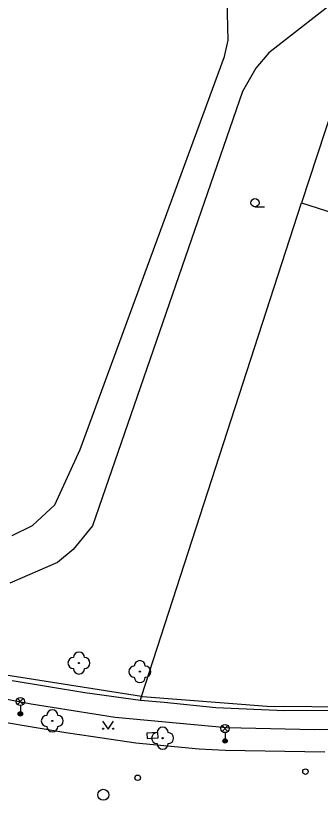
# Model space of a CAD drawing. Extents: x -595546 to -593986, y -1160845 to -1159202.
# Drawn here: x -594920.4 to -594892.8, y -1160774.6 to -1160703.2 of the extents above; entities that cross this region are included whole.
import ezdxf

# ---------------------------------------------------------------- set-up
doc = ezdxf.new("R2010")
doc.units = 0
for name, color, linetype in [('Level 22', 7, 'Continuous'), ('Level 24', 7, 'Continuous'), ('Level 27', 7, 'Continuous'), ('Level 28', 7, 'Continuous'), ('Level 33', 7, 'Continuous'), ('Level 36', 7, 'Continuous'), ('TM - chodniky - VP', 7, 'Continuous'), ('TM - komunikace - VP', 7, 'Continuous'), ('TM - plot drateny_ kovovy - VP', 7, 'Continuous'), ('TM - podezdivka plotu - VP', 7, 'Continuous'), ('TM - rozhrani ploch obecne - VP', 7, 'Continuous')]:
    doc.layers.add(name, color=color, linetype=linetype)

msp = doc.modelspace()

# ---------------------------------------------------------------- linework, layer by layer
at = {"layer": 'Level 22'}
for centre in [(-594914.69, -1160762.09), (-594909.16, -1160762.87), (-594917.11, -1160767.35), (-594907.09, -1160768.92)]:
    msp.add_circle(centre, 0.05, dxfattribs=at)
for centre, start, end in [((-594915.19, -1160762.09), 90, 270), ((-594914.69, -1160761.59), 0, 180), ((-594914.19, -1160762.09), 270, 90), ((-594909.66, -1160762.87), 90, 270), ((-594909.16, -1160762.37), 0, 180), ((-594908.66, -1160762.87), 270, 90), ((-594914.69, -1160762.59), 180, 0), ((-594909.16, -1160763.37), 180, 0), ((-594917.11, -1160766.85), 0, 180), ((-594917.61, -1160767.35), 90, 270), ((-594916.61, -1160767.35), 270, 90), ((-594917.11, -1160767.85), 180, 0), ((-594907.09, -1160768.42), 0, 180), ((-594907.59, -1160768.92), 90, 270), ((-594906.59, -1160768.92), 270, 90), ((-594907.09, -1160769.42), 180, 0)]:
    msp.add_arc(centre, 0.5, start, end, dxfattribs=at)
at = {"layer": 'Level 24'}
msp.add_lwpolyline([(-594908.484, -1160768.953), (-594907.485, -1160768.901), (-594907.511, -1160768.402), (-594908.509, -1160768.454)], close=True, dxfattribs=at)
at = {"layer": 'Level 27'}
msp.add_circle((-594912.48, -1160774.07), 0.5, dxfattribs=at)
at = {"layer": 'Level 28'}
for centre in [(-594909.35, -1160772.52), (-594894.12, -1160771.96)]:
    msp.add_circle(centre, 0.25, dxfattribs=at)
at = {"layer": 'Level 33'}
for p, q in [((-594920.275, -1160765.85), (-594919.745, -1160765.32)), ((-594920.275, -1160765.32), (-594919.745, -1160765.85)), ((-594920.01, -1160765.96), (-594920.01, -1160766.71)), ((-594901.685, -1160768.31), (-594901.155, -1160767.78)), ((-594901.685, -1160767.78), (-594901.155, -1160768.31)), ((-594901.42, -1160768.42), (-594901.42, -1160769.17))]:
    msp.add_line(p, q, dxfattribs=at)
for centre, radius in [((-594920.01, -1160765.585), 0.375), ((-594920.01, -1160766.71), 0.2), ((-594920.01, -1160766.71), 0.145), ((-594920.01, -1160766.71), 0.0876), ((-594901.42, -1160768.045), 0.375), ((-594901.42, -1160769.17), 0.2), ((-594901.42, -1160769.17), 0.145), ((-594901.42, -1160769.17), 0.0876)]:
    msp.add_circle(centre, radius, dxfattribs=at)
at = {"layer": 'Level 36'}
msp.add_line((-594898.7, -1160720.615), (-594897.825, -1160720.615), dxfattribs=at)
msp.add_lwpolyline([(-594912.54, -1160767.36), (-594912.04, -1160768.11), (-594911.54, -1160767.36)], dxfattribs=at)
for centre, radius in [((-594898.7, -1160720.24), 0.375), ((-594912.49, -1160768.06), 0.05), ((-594911.591, -1160768.06), 0.05)]:
    msp.add_circle(centre, radius, dxfattribs=at)
at = {"layer": 'TM - chodniky - VP'}
for points in [[(-594923.6, -1160764.92), (-594919.03, -1160765.8)], [(-594919.03, -1160765.8), (-594911.39, -1160767)], [(-594911.39, -1160767), (-594901.3, -1160767.95)], [(-594901.3, -1160767.95), (-594893.29, -1160768.12)], [(-594893.29, -1160768.12), (-594877.29, -1160767.87)]]:
    msp.add_lwpolyline(points, dxfattribs=at)
at = {"layer": 'TM - komunikace - VP'}
for points in [[(-594913.4, -1160768.81), (-594915.87, -1160768.45), (-594921.64, -1160767.47)], [(-594901.4, -1160770.04), (-594903.78, -1160769.91), (-594909.51, -1160769.38), (-594913.4, -1160768.81)], [(-594892.35, -1160770.18), (-594901.4, -1160770.04)]]:
    msp.add_lwpolyline(points, dxfattribs=at)
at = {"layer": 'TM - plot drateny_ kovovy - VP'}
for points in [[(-594909, -1160765.14), (-594921.52, -1160763.16), (-594935.44, -1160759.93), (-594944.04, -1160757.26)], [(-594881.77, -1160765.77), (-594889.48, -1160766.09), (-594897.58, -1160766.03), (-594908.92, -1160765.15), (-594909, -1160765.14)]]:
    msp.add_lwpolyline(points, dxfattribs=at)
at = {"layer": 'TM - podezdivka plotu - VP'}
for points in [[(-594920.75, -1160763.67), (-594914.15, -1160764.78)], [(-594914.15, -1160764.78), (-594909.11, -1160765.47)], [(-594909.11, -1160765.47), (-594906.94, -1160765.66)], [(-594906.94, -1160765.66), (-594902.25, -1160766.12)], [(-594902.25, -1160766.12), (-594896.02, -1160766.39)], [(-594896.02, -1160766.39), (-594889.56, -1160766.38)]]:
    msp.add_lwpolyline(points, dxfattribs=at)
at = {"layer": 'TM - rozhrani ploch obecne - VP'}
for points in [[(-594881.13, -1160693.84), (-594897.45, -1160706.61)], [(-594901.15, -1160705.45), (-594901.23, -1160701.78)], [(-594901.47, -1160706.95), (-594901.15, -1160705.45)], [(-594897.45, -1160706.61), (-594898.62, -1160708.02)], [(-594914.59, -1160742.67), (-594901.47, -1160706.95)], [(-594898.62, -1160708.02), (-594899.82, -1160710.14)], [(-594890.9, -1160709.36), (-594894.47, -1160720.26)], [(-594899.82, -1160710.14), (-594913.46, -1160749.63)], [(-594909, -1160765.14), (-594894.47, -1160720.26)], [(-594894.47, -1160720.26), (-594881.4, -1160724.44)], [(-594916.89, -1160747.7), (-594914.59, -1160742.67)], [(-594918.92, -1160749.58), (-594916.89, -1160747.7)], [(-594920.76, -1160750.49), (-594918.92, -1160749.58)], [(-594913.46, -1160749.63), (-594915.22, -1160751.76)], [(-594915.22, -1160751.76), (-594916.65, -1160752.96)], [(-594916.65, -1160752.96), (-594920.98, -1160754.83)], [(-594909.11, -1160765.47), (-594909, -1160765.14)]]:
    msp.add_lwpolyline(points, dxfattribs=at)

doc.saveas('drawing.dxf')
